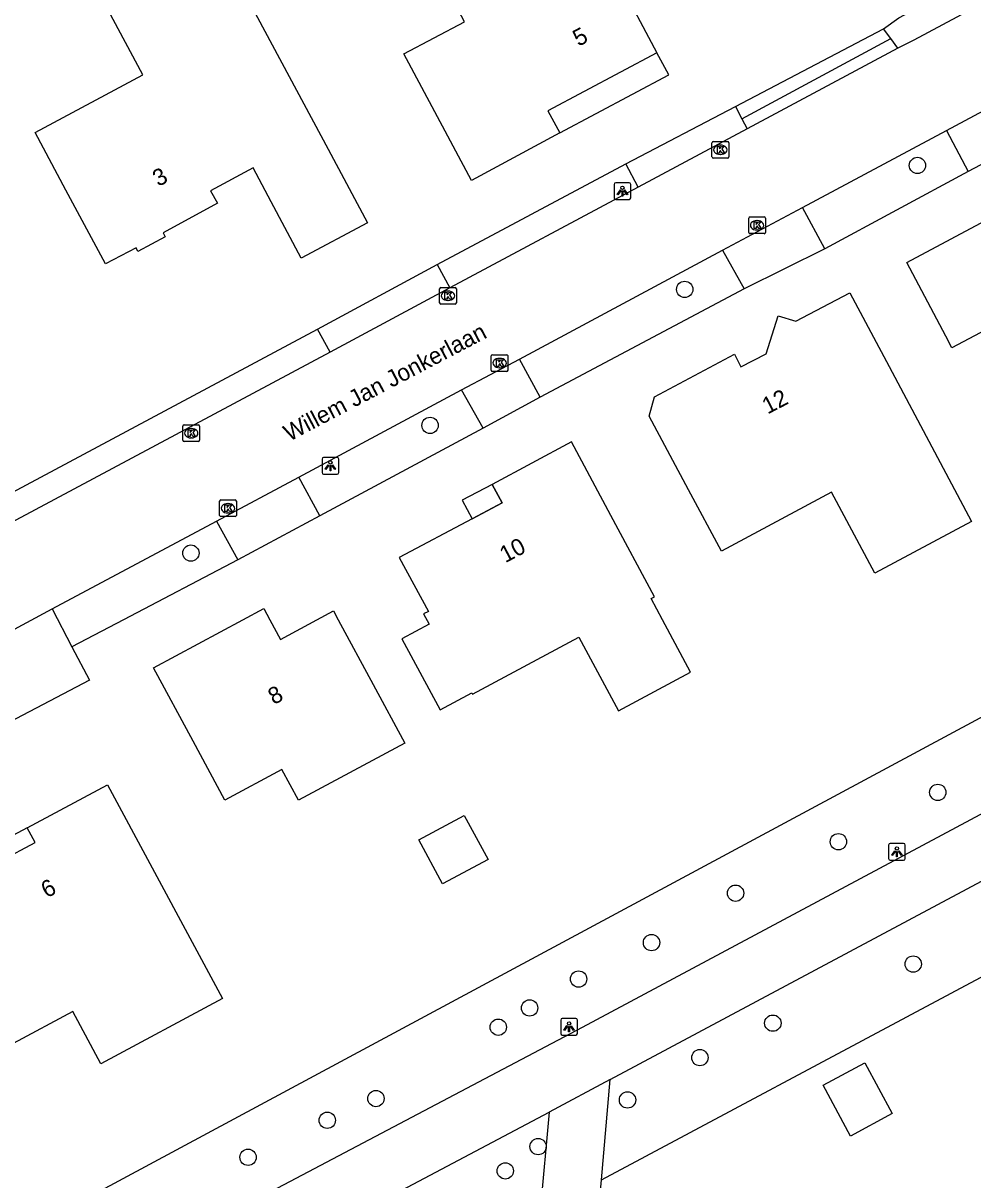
# Model space of a CAD drawing. Extents: x 157321 to 158827, y 386650 to 388532.
# Drawn here: x 158149.7 to 158206.6, y 387216.4 to 387285.7 of the extents above; entities that cross this region are included whole.
import ezdxf

# ---------------------------------------------------------------- set-up
doc = ezdxf.new("R2010")
doc.units = 0
for name, color, linetype in [('IMGEO_Boom', 7, 'Continuous'), ('IMGEO_Fietspad_gesloten', 7, 'Continuous'), ('IMGEO_Groenvoorziening', 7, 'Continuous'), ('IMGEO_Kolk', 7, 'Continuous'), ('IMGEO_Lichtpunt', 7, 'Continuous'), ('IMGEO_Openbare_ruimte_label', 7, 'Continuous'), ('IMGEO_Pand', 7, 'Continuous'), ('IMGEO_Pand_nummerreeks', 7, 'Continuous'), ('IMGEO_Pand_overbouw', 7, 'Continuous'), ('IMGEO_Parkeervlak_open', 7, 'Continuous'), ('IMGEO_Rijbaan_lokaal_gesloten', 7, 'Continuous'), ('IMGEO_Voetpad_open', 7, 'Continuous')]:
    doc.layers.add(name, color=color, linetype=linetype)

msp = doc.modelspace()

# ---------------------------------------------------------------- linework, layer by layer
at = {"layer": 'IMGEO_Boom'}
for centre in [(158203.264, 387277.209), (158189.33, 387269.784), (158174.088, 387261.638), (158159.772, 387253.989), (158204.482, 387239.66), (158198.534, 387236.703), (158192.374, 387233.621), (158187.345, 387230.661), (158203.009, 387229.373), (158182.981, 387228.48), (158180.049, 387226.744), (158178.173, 387225.595), (158194.607, 387225.835), (158190.239, 387223.769), (158170.849, 387221.321), (158185.908, 387221.236), (158167.935, 387220.016), (158180.558, 387218.443), (158163.195, 387217.803), (158178.594, 387216.988)]:
    msp.add_circle(centre, 0.489, dxfattribs=at)
at = {"layer": 'IMGEO_Fietspad_gesloten'}
for points in [[(158287.618, 387281.484), (158228.821, 387250), (158183.203, 387225.573), (158113.521, 387188.82)], [(158184.875, 387222.452), (158236.396, 387250), (158293.02, 387280.276)], [(158184.875, 387222.452), (158181.22, 387220.509)], [(158116.671, 387186.321), (158181.22, 387220.509)]]:
    msp.add_lwpolyline(points, dxfattribs=at)
at = {"layer": 'IMGEO_Groenvoorziening'}
for points in [[(158192.371, 387280.748), (158201.235, 387285.4)], [(158192.755, 387280.004), (158201.667, 387284.815)], [(158174.522, 387271.273), (158185.805, 387277.296)], [(158206.308, 387276.849), (158197.721, 387272.217)], [(158192.886, 387269.82), (158180.688, 387263.324)], [(158184.356, 387216.458), (158247.137, 387250), (158279.987, 387267.551), (158281.984, 387268.584)], [(158133.856, 387259.753), (158141.485, 387255.24), (158141.925, 387255.13), (158142.462, 387255.05), (158143.044, 387255.028), (158143.554, 387255.063), (158144.024, 387255.141), (158144.371, 387255.228), (158144.733, 387255.347), (158145.065, 387255.483), (158167.358, 387267.403)], [(158177.261, 387261.477), (158167.484, 387256.221)], [(158162.574, 387253.595), (158155.74, 387250), (158152.654, 387248.377)], [(158109.367, 387190.866), (158137.628, 387206.813), (158208.355, 387244.843)]]:
    msp.add_lwpolyline(points, dxfattribs=at)
at = {"layer": 'IMGEO_Kolk'}
for p, q in [((158190.965, 387277.72), (158190.965, 387278.572)), ((158191.04, 387278.646), (158191.892, 387278.646)), ((158191.966, 387278.572), (158191.966, 387277.72)), ((158191.476, 387277.866), (158191.451, 387277.866)), ((158191.453, 387278.426), (158191.478, 387278.426)), ((158191.892, 387277.646), (158191.04, 387277.646)), ((158193.166, 387273.197), (158193.166, 387274.049)), ((158193.241, 387274.123), (158194.093, 387274.123)), ((158193.654, 387273.903), (158193.679, 387273.903)), ((158194.167, 387274.049), (158194.167, 387273.197)), ((158194.093, 387273.123), (158193.241, 387273.123)), ((158193.677, 387273.343), (158193.652, 387273.343)), ((158174.661, 387268.975), (158174.661, 387269.827)), ((158174.736, 387269.901), (158175.588, 387269.901)), ((158175.149, 387269.681), (158175.174, 387269.681)), ((158175.662, 387269.827), (158175.662, 387268.975)), ((158175.588, 387268.901), (158174.736, 387268.901)), ((158175.172, 387269.121), (158175.147, 387269.121)), ((158177.753, 387264.949), (158177.753, 387265.801)), ((158177.828, 387265.875), (158178.68, 387265.875)), ((158178.241, 387265.655), (158178.266, 387265.655)), ((158178.754, 387265.801), (158178.754, 387264.949)), ((158178.68, 387264.875), (158177.828, 387264.875)), ((158178.264, 387265.095), (158178.239, 387265.095)), ((158159.291, 387260.745), (158159.291, 387261.597)), ((158159.366, 387261.671), (158160.218, 387261.671)), ((158159.779, 387261.451), (158159.804, 387261.451)), ((158160.292, 387261.597), (158160.292, 387260.745)), ((158160.218, 387260.671), (158159.366, 387260.671)), ((158159.802, 387260.891), (158159.777, 387260.891)), ((158161.492, 387256.247), (158161.492, 387257.099)), ((158161.567, 387257.173), (158162.419, 387257.173)), ((158162.493, 387257.099), (158162.493, 387256.247)), ((158162.003, 387256.393), (158161.978, 387256.393)), ((158161.98, 387256.953), (158162.005, 387256.953)), ((158162.419, 387256.173), (158161.567, 387256.173))]:
    msp.add_line(p, q, dxfattribs=at)
for points in [[(158190.965, 387277.72), (158190.965, 387278.572)], [(158191.04, 387278.646), (158191.892, 387278.646)], [(158191.966, 387278.572), (158191.966, 387277.72)], [(158191.286, 387278.346), (158191.409, 387278.346), (158191.409, 387278.195), (158191.539, 387278.346), (158191.703, 387278.346), (158191.557, 387278.195), (158191.71, 387277.946), (158191.558, 387277.946), (158191.473, 387278.11), (158191.409, 387278.043), (158191.409, 387277.946), (158191.286, 387277.946), (158191.286, 387278.346)], [(158191.892, 387277.646), (158191.04, 387277.646)], [(158193.166, 387273.197), (158193.166, 387274.049)], [(158193.241, 387274.123), (158194.093, 387274.123)], [(158193.487, 387273.823), (158193.61, 387273.823), (158193.61, 387273.672), (158193.74, 387273.823), (158193.904, 387273.823), (158193.758, 387273.672), (158193.911, 387273.423), (158193.759, 387273.423), (158193.674, 387273.587), (158193.61, 387273.52), (158193.61, 387273.423), (158193.487, 387273.423), (158193.487, 387273.823)], [(158194.167, 387274.049), (158194.167, 387273.197)], [(158194.093, 387273.123), (158193.241, 387273.123)], [(158174.661, 387268.975), (158174.661, 387269.827)], [(158174.736, 387269.901), (158175.588, 387269.901)], [(158174.982, 387269.601), (158175.105, 387269.601), (158175.105, 387269.45), (158175.235, 387269.601), (158175.399, 387269.601), (158175.253, 387269.45), (158175.406, 387269.201), (158175.254, 387269.201), (158175.169, 387269.365), (158175.105, 387269.298), (158175.105, 387269.201), (158174.982, 387269.201), (158174.982, 387269.601)], [(158175.662, 387269.827), (158175.662, 387268.975)], [(158175.588, 387268.901), (158174.736, 387268.901)], [(158177.753, 387264.949), (158177.753, 387265.801)], [(158177.828, 387265.875), (158178.68, 387265.875)], [(158178.074, 387265.575), (158178.197, 387265.575), (158178.197, 387265.424), (158178.327, 387265.575), (158178.491, 387265.575), (158178.345, 387265.424), (158178.498, 387265.175), (158178.346, 387265.175), (158178.261, 387265.339), (158178.197, 387265.272), (158178.197, 387265.175), (158178.074, 387265.175), (158178.074, 387265.575)], [(158178.754, 387265.801), (158178.754, 387264.949)], [(158178.68, 387264.875), (158177.828, 387264.875)], [(158159.291, 387260.745), (158159.291, 387261.597)], [(158159.366, 387261.671), (158160.218, 387261.671)], [(158159.612, 387261.371), (158159.735, 387261.371), (158159.735, 387261.22), (158159.865, 387261.371), (158160.029, 387261.371), (158159.883, 387261.22), (158160.036, 387260.971), (158159.884, 387260.971), (158159.799, 387261.135), (158159.735, 387261.068), (158159.735, 387260.971), (158159.612, 387260.971), (158159.612, 387261.371)], [(158160.292, 387261.597), (158160.292, 387260.745)], [(158160.218, 387260.671), (158159.366, 387260.671)], [(158161.492, 387256.247), (158161.492, 387257.099)], [(158161.567, 387257.173), (158162.419, 387257.173)], [(158162.493, 387257.099), (158162.493, 387256.247)], [(158161.813, 387256.873), (158161.936, 387256.873), (158161.936, 387256.722), (158162.066, 387256.873), (158162.23, 387256.873), (158162.084, 387256.722), (158162.237, 387256.473), (158162.085, 387256.473), (158162, 387256.637), (158161.936, 387256.57), (158161.936, 387256.473), (158161.813, 387256.473), (158161.813, 387256.873)], [(158162.419, 387256.173), (158161.567, 387256.173)]]:
    msp.add_lwpolyline(points, dxfattribs=at)
for centre, start, end in [((158191.042, 387278.57), 91.55205, 178.44795), ((158191.042, 387278.57), 91.55205, 178.44795), ((158191.89, 387278.57), 1.55205, 88.44795), ((158191.89, 387278.57), 1.55205, 88.44795), ((158191.042, 387277.722), 181.55205, 268.44795), ((158191.042, 387277.722), 181.55205, 268.44795), ((158191.89, 387277.722), 271.55205, 358.44795), ((158191.89, 387277.722), 271.55205, 358.44795), ((158193.243, 387274.047), 91.55205, 178.44795), ((158193.243, 387274.047), 91.55205, 178.44795), ((158194.091, 387274.047), 1.55205, 88.44795), ((158194.091, 387274.047), 1.55205, 88.44795), ((158193.243, 387273.199), 181.55205, 268.44795), ((158193.243, 387273.199), 181.55205, 268.44795), ((158194.091, 387273.199), 271.55205, 358.44795), ((158194.091, 387273.199), 271.55205, 358.44795), ((158174.738, 387269.825), 91.55205, 178.44795), ((158174.738, 387269.825), 91.55205, 178.44795), ((158175.586, 387269.825), 1.55205, 88.44795), ((158175.586, 387269.825), 1.55205, 88.44795), ((158174.738, 387268.977), 181.55205, 268.44795), ((158174.738, 387268.977), 181.55205, 268.44795), ((158175.586, 387268.977), 271.55205, 358.44795), ((158175.586, 387268.977), 271.55205, 358.44795), ((158177.83, 387265.799), 91.55205, 178.44795), ((158177.83, 387265.799), 91.55205, 178.44795), ((158178.678, 387265.799), 1.55205, 88.44795), ((158178.678, 387265.799), 1.55205, 88.44795), ((158177.83, 387264.951), 181.55205, 268.44795), ((158177.83, 387264.951), 181.55205, 268.44795), ((158178.678, 387264.951), 271.55205, 358.44795), ((158178.678, 387264.951), 271.55205, 358.44795), ((158159.368, 387261.595), 91.55205, 178.44795), ((158159.368, 387261.595), 91.55205, 178.44795), ((158160.216, 387261.595), 1.55205, 88.44795), ((158160.216, 387261.595), 1.55205, 88.44795), ((158159.368, 387260.747), 181.55205, 268.44795), ((158159.368, 387260.747), 181.55205, 268.44795), ((158160.216, 387260.747), 271.55205, 358.44795), ((158160.216, 387260.747), 271.55205, 358.44795), ((158161.569, 387257.097), 91.55205, 178.44795), ((158161.569, 387257.097), 91.55205, 178.44795), ((158162.417, 387257.097), 1.55205, 88.44795), ((158162.417, 387257.097), 1.55205, 88.44795), ((158161.569, 387256.249), 181.55205, 268.44795), ((158161.569, 387256.249), 181.55205, 268.44795), ((158162.417, 387256.249), 271.55205, 358.44795), ((158162.417, 387256.249), 271.55205, 358.44795)]:
    msp.add_arc(centre, 0.0765, start, end, dxfattribs=at)
for centre, major_axis, ratio, start_param, end_param in [((158191.452, 387278.146), (-0.387, 0.002), 0.722429, 4.712389, 7.853982), ((158191.477, 387278.146), (-0.39, 0.002), 0.717154, 1.570796, 4.712389), ((158193.653, 387273.623), (-0.387, 0.002), 0.722429, 4.712389, 7.853982), ((158193.678, 387273.623), (-0.39, 0.002), 0.717154, 1.570796, 4.712389), ((158175.148, 387269.401), (-0.387, 0.002), 0.722429, 4.712389, 7.853982), ((158175.173, 387269.401), (-0.39, 0.002), 0.717154, 1.570796, 4.712389), ((158178.24, 387265.375), (-0.387, 0.002), 0.722429, 4.712389, 7.853982), ((158178.265, 387265.375), (-0.39, 0.002), 0.717154, 1.570796, 4.712389), ((158159.778, 387261.171), (-0.387, 0.002), 0.722429, 4.712389, 7.853982), ((158159.803, 387261.171), (-0.39, 0.002), 0.717154, 1.570796, 4.712389), ((158161.979, 387256.673), (-0.387, 0.002), 0.722429, 4.712389, 7.853982), ((158162.004, 387256.673), (-0.39, 0.002), 0.717154, 1.570796, 4.712389)]:
    msp.add_ellipse(centre, major_axis=major_axis, ratio=ratio, start_param=start_param, end_param=end_param, dxfattribs=at)
at = {"layer": 'IMGEO_Lichtpunt'}
for p, q in [((158185.108, 387276.077), (158185.108, 387275.27)), ((158185.108, 387276.077), (158185.108, 387275.27)), ((158186.01, 387276.172), (158185.202, 387276.172)), ((158186.01, 387276.172), (158185.202, 387276.172)), ((158186.104, 387275.27), (158186.104, 387276.077)), ((158186.104, 387275.27), (158186.104, 387276.077)), ((158185.202, 387275.176), (158186.01, 387275.176)), ((158185.202, 387275.176), (158186.01, 387275.176)), ((158167.625, 387259.62), (158167.625, 387258.813)), ((158167.625, 387259.62), (158167.625, 387258.813)), ((158168.527, 387259.715), (158167.719, 387259.715)), ((158168.527, 387259.715), (158167.719, 387259.715)), ((158168.621, 387258.813), (158168.621, 387259.62)), ((158168.621, 387258.813), (158168.621, 387259.62)), ((158167.719, 387258.719), (158168.527, 387258.719)), ((158167.719, 387258.719), (158168.527, 387258.719)), ((158201.534, 387236.501), (158201.534, 387235.694)), ((158201.534, 387236.501), (158201.534, 387235.694)), ((158202.436, 387236.596), (158201.628, 387236.596)), ((158202.436, 387236.596), (158201.628, 387236.596)), ((158202.53, 387235.694), (158202.53, 387236.501)), ((158202.53, 387235.694), (158202.53, 387236.501)), ((158201.628, 387235.6), (158202.436, 387235.6)), ((158201.628, 387235.6), (158202.436, 387235.6)), ((158181.909, 387226.022), (158181.909, 387225.215)), ((158181.909, 387226.022), (158181.909, 387225.215)), ((158182.811, 387226.117), (158182.003, 387226.117)), ((158182.811, 387226.117), (158182.003, 387226.117)), ((158182.905, 387225.215), (158182.905, 387226.022)), ((158182.905, 387225.215), (158182.905, 387226.022)), ((158182.003, 387225.121), (158182.811, 387225.121)), ((158182.003, 387225.121), (158182.811, 387225.121))]:
    msp.add_line(p, q, dxfattribs=at)
for points in [[(158185.482, 387275.741), (158185.521, 387275.713), (158185.333, 387275.451), (158185.295, 387275.478), (158185.482, 387275.741)], [(158185.584, 387275.693), (158185.631, 387275.693), (158185.631, 387275.371), (158185.584, 387275.371), (158185.584, 387275.693)], [(158185.694, 387275.713), (158185.732, 387275.74), (158185.919, 387275.478), (158185.88, 387275.45), (158185.694, 387275.713)], [(158167.999, 387259.284), (158168.038, 387259.256), (158167.85, 387258.994), (158167.812, 387259.021), (158167.999, 387259.284)], [(158168.101, 387259.236), (158168.148, 387259.236), (158168.148, 387258.914), (158168.101, 387258.914), (158168.101, 387259.236)], [(158168.211, 387259.256), (158168.249, 387259.283), (158168.436, 387259.021), (158168.397, 387258.993), (158168.211, 387259.256)], [(158201.908, 387236.165), (158201.947, 387236.137), (158201.759, 387235.875), (158201.721, 387235.902), (158201.908, 387236.165)], [(158202.01, 387236.117), (158202.057, 387236.117), (158202.057, 387235.795), (158202.01, 387235.795), (158202.01, 387236.117)], [(158202.12, 387236.137), (158202.158, 387236.164), (158202.345, 387235.902), (158202.306, 387235.874), (158202.12, 387236.137)], [(158182.283, 387225.686), (158182.322, 387225.658), (158182.134, 387225.396), (158182.096, 387225.423), (158182.283, 387225.686)], [(158182.385, 387225.638), (158182.432, 387225.638), (158182.432, 387225.316), (158182.385, 387225.316), (158182.385, 387225.638)], [(158182.495, 387225.658), (158182.533, 387225.685), (158182.72, 387225.423), (158182.681, 387225.395), (158182.495, 387225.658)]]:
    msp.add_lwpolyline(points, dxfattribs=at)
for centre in [(158185.607, 387275.875), (158168.124, 387259.418), (158202.033, 387236.299), (158182.408, 387225.82)]:
    msp.add_circle(centre, 0.0994, dxfattribs=at)
for centre, start, end in [((158185.202, 387276.077), 90, 180), ((158185.202, 387276.077), 90, 180), ((158186.01, 387276.077), 0, 90), ((158186.01, 387276.077), 0, 90), ((158185.202, 387275.27), 180, 270), ((158185.202, 387275.27), 180, 270), ((158186.01, 387275.27), 270, 0), ((158186.01, 387275.27), 270, 360), ((158167.719, 387259.62), 90, 180), ((158167.719, 387259.62), 90, 180), ((158168.527, 387259.62), 0, 90), ((158168.527, 387259.62), 0, 90), ((158167.719, 387258.813), 180, 270), ((158167.719, 387258.813), 180, 270), ((158168.527, 387258.813), 270, 0), ((158168.527, 387258.813), 270, 360), ((158201.628, 387236.501), 90, 180), ((158201.628, 387236.501), 90, 180), ((158202.436, 387236.501), 0, 90), ((158202.436, 387236.501), 0, 90), ((158201.628, 387235.694), 180, 270), ((158201.628, 387235.694), 180, 270), ((158202.436, 387235.694), 270, 0), ((158202.436, 387235.694), 270, 360), ((158182.003, 387226.022), 90, 180), ((158182.003, 387226.022), 90, 180), ((158182.811, 387226.022), 0, 90), ((158182.811, 387226.022), 0, 90), ((158182.003, 387225.215), 180, 270), ((158182.003, 387225.215), 180, 270), ((158182.811, 387225.215), 270, 0), ((158182.811, 387225.215), 270, 360)]:
    msp.add_arc(centre, 0.0946, start, end, dxfattribs=at)
at = {"layer": 'IMGEO_Pand'}
for points in [[(158177.911, 387288.455), (158175.23, 387293.485), (158174.613, 387293.156), (158172.641, 387296.857), (158179.002, 387300.247), (158185.321, 387288.375), (158187.67, 387283.961), (158181.141, 387280.472), (158181.85, 387279.162), (158176.566, 387276.312), (158174.214, 387280.725), (158172.528, 387283.889), (158176.149, 387285.818), (158175.444, 387287.14), (158177.911, 387288.455)], [(158160.846, 387291.527), (158167.986, 387278.187), (158170.346, 387273.778), (158166.37, 387271.658), (158164.586, 387275.024), (158163.503, 387277.068), (158160.952, 387275.692), (158161.366, 387274.955), (158158.116, 387273.167), (158158.228, 387272.942), (158156.592, 387272.05), (158156.49, 387272.276), (158154.655, 387271.321), (158152.296, 387275.73), (158150.449, 387279.18), (158156.895, 387282.63), (158154.073, 387287.902), (158160.846, 387291.527)], [(158212.159, 387271.98), (158213.012, 387270.377), (158215.66, 387271.785), (158218.007, 387267.371), (158218.476, 387266.489), (158213.712, 387263.943), (158212.296, 387266.59), (158209.12, 387264.891), (158207.704, 387267.538), (158205.322, 387266.283), (158204.957, 387266.977), (158202.627, 387271.4), (158210.289, 387275.496), (158212.159, 387271.98)], [(158201.566, 387265.175), (158206.504, 387255.89), (158200.722, 387252.791), (158198.124, 387257.64), (158191.541, 387254.113), (158189.564, 387257.789), (158187.196, 387262.192), (158187.529, 387263.35), (158192.305, 387265.901), (158192.693, 387265.154), (158194.201, 387265.931), (158194.925, 387268.196), (158195.981, 387267.875), (158199.219, 387269.589), (158201.566, 387265.175)], [(158184.916, 387256.236), (158182.559, 387260.645), (158177.797, 387258.104), (158178.406, 387256.994), (158176.6, 387256.036), (158172.246, 387253.727), (158173.994, 387250.491), (158173.703, 387250.352), (158174.037, 387249.737), (158172.404, 387248.863), (158174.69, 387244.595), (158176.591, 387245.613), (158176.63, 387245.541), (158183.001, 387248.95), (158185.36, 387244.542), (158189.68, 387246.854), (158187.999, 387250), (158187.322, 387251.266), (158187.516, 387251.37), (158184.916, 387256.236)], [(158170.674, 387246.127), (158172.57, 387242.605), (158166.214, 387239.187), (158165.221, 387241.037), (158161.805, 387239.199), (158159.907, 387242.723), (158157.536, 387247.125), (158162.888, 387250), (158164.139, 387250.672), (158164.501, 387250), (158165.134, 387248.823), (158167.321, 387250), (158168.304, 387250.529), (158168.589, 387250), (158170.674, 387246.127)], [(158154.775, 387240.115), (158159.982, 387230.428), (158161.655, 387227.306), (158154.375, 387223.405), (158152.702, 387226.527), (158149.137, 387224.616), (158149.086, 387224.711), (158147.572, 387224.711), (158147.572, 387222.711), (158142.973, 387223.321), (158144.015, 387229.939), (158145.777, 387230.884), (158144.421, 387233.415), (158148.429, 387235.57), (158150.454, 387236.658), (158149.981, 387237.539), (158154.775, 387240.115)], [(158176.14, 387238.279), (158177.561, 387235.638), (158174.836, 387234.172), (158173.416, 387236.814), (158176.14, 387238.279)], [(158199.262, 387219.076), (158197.625, 387222.112), (158200.116, 387223.455), (158201.753, 387220.419), (158199.262, 387219.076)]]:
    msp.add_lwpolyline(points, dxfattribs=at)
at = {"layer": 'IMGEO_Pand_overbouw'}
for points in [[(158181.85, 387279.162), (158188.387, 387282.644), (158187.67, 387283.961), (158181.141, 387280.472)], [(158177.797, 387258.104), (158176.011, 387257.156), (158176.6, 387256.036), (158178.406, 387256.994)], [(158149.981, 387237.539), (158148.227, 387236.614), (158147.946, 387236.451), (158148.09, 387236.201), (158148.429, 387235.57), (158150.454, 387236.658)]]:
    msp.add_lwpolyline(points, close=True, dxfattribs=at)
at = {"layer": 'IMGEO_Parkeervlak_open'}
for points in [[(158184.356, 387216.458), (158184.875, 387222.452)], [(158181.22, 387220.509), (158180.674, 387214.601)], [(158196.57, 387190.328), (158184.22, 387214.881), (158184.356, 387216.458)]]:
    msp.add_lwpolyline(points, dxfattribs=at)
at = {"layer": 'IMGEO_Rijbaan_lokaal_gesloten'}
for points in [[(158213.337, 387290.375), (158212.181, 387289.632), (158203.049, 387284.719), (158202.098, 387284.23)], [(158202.098, 387284.23), (158193.069, 387279.394)], [(158204.993, 387279.31), (158211.14, 387282.606)], [(158193.069, 387279.394), (158186.55, 387275.903)], [(158196.377, 387274.686), (158204.993, 387279.31)], [(158186.55, 387275.903), (158175.28, 387269.878)], [(158191.598, 387272.129), (158196.377, 387274.686)], [(158179.451, 387265.61), (158191.598, 387272.129)], [(158175.28, 387269.878), (158168.102, 387266.03)], [(158168.102, 387266.03), (158145.801, 387254.106)], [(158175.978, 387263.766), (158179.451, 387265.61)], [(158166.238, 387258.539), (158175.978, 387263.766)], [(158161.314, 387255.908), (158166.238, 387258.539)], [(158151.468, 387250.646), (158161.314, 387255.908)], [(158146.156, 387247.792), (158151.468, 387250.646)]]:
    msp.add_lwpolyline(points, dxfattribs=at)
at = {"layer": 'IMGEO_Voetpad_open'}
for points in [[(158201.235, 387285.4), (158202.158, 387286.046), (158212.666, 387291.668)], [(158201.667, 387284.815), (158201.235, 387285.4)], [(158202.098, 387284.23), (158201.667, 387284.815)], [(158185.805, 387277.296), (158192.371, 387280.748)], [(158192.371, 387280.748), (158192.755, 387280.004)], [(158192.755, 387280.004), (158193.069, 387279.394)], [(158212.453, 387280.099), (158210.725, 387279.185), (158206.308, 387276.849)], [(158204.993, 387279.31), (158206.308, 387276.849)], [(158186.55, 387275.903), (158185.805, 387277.296)], [(158197.721, 387272.217), (158196.377, 387274.686)], [(158197.721, 387272.217), (158192.886, 387269.82)], [(158191.598, 387272.129), (158192.886, 387269.82)], [(158167.358, 387267.403), (158174.522, 387271.273)], [(158174.522, 387271.273), (158175.28, 387269.878)], [(158168.102, 387266.03), (158167.358, 387267.403)], [(158180.688, 387263.324), (158179.451, 387265.61)], [(158177.261, 387261.477), (158175.978, 387263.766)], [(158180.688, 387263.324), (158177.261, 387261.477)], [(158167.484, 387256.221), (158166.238, 387258.539)], [(158161.314, 387255.908), (158162.574, 387253.595)], [(158167.484, 387256.221), (158162.574, 387253.595)], [(158151.468, 387250.646), (158152.654, 387248.377)], [(158152.654, 387248.377), (158153.702, 387246.371), (158146.877, 387242.804)]]:
    msp.add_lwpolyline(points, dxfattribs=at)

# ---------------------------------------------------------------- texts
at = {"layer": 'IMGEO_Openbare_ruimte_label'}
msp.add_text('Willem Jan Jonkerlaan', height=1, rotation=27.76921, dxfattribs=at).set_placement((158165.664, 387260.658))
at = {"layer": 'IMGEO_Pand_nummerreeks'}
for s, rotation, p in [('5', 28.11938, (158182.975, 387284.309)), ('3', 28.54012, (158157.826, 387275.914)), ('12', 27.25988, (158194.292, 387262.289)), ('10', 27.93742, (158178.594, 387253.381)), ('8', 28.28811, (158164.735, 387244.883)), ('6', 28.25828, (158151.145, 387233.306))]:
    msp.add_text(s, height=1, rotation=rotation, dxfattribs=at).set_placement(p)

doc.saveas('drawing.dxf')
